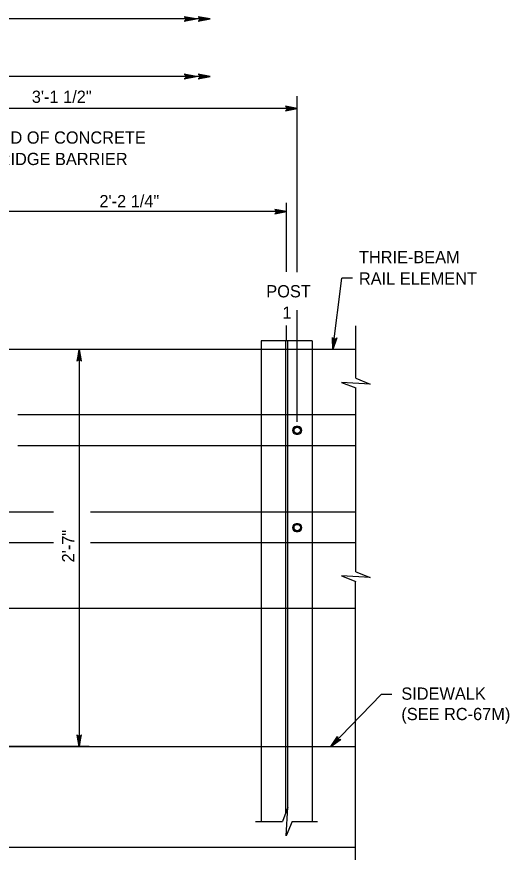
# Model space of a CAD drawing. Extents: x 632007860 to 635435983, y 295418622 to 297794622.
# Drawn here: x 634099282 to 634222140, y 297310346 to 297518534 of the extents above; entities that cross this region are included whole.
import ezdxf

# ---------------------------------------------------------------- set-up
doc = ezdxf.new("R2010")
doc.units = 0
for name, color, linetype in [('8', 7, 'Continuous'), ('S-ABUT', 7, 'Continuous'), ('S-DETL-DIMS', 7, 'Continuous'), ('S-DETL-T120', 7, 'Continuous'), ('S-STEL', 7, 'Continuous')]:
    doc.layers.add(name, color=color, linetype=linetype)

msp = doc.modelspace()

# ---------------------------------------------------------------- linework, layer by layer
at = {"layer": '8'}
msp.add_line((634166587, 297437754), (634166587, 297441621), dxfattribs=at)
at = {"layer": 'S-ABUT'}
for p, q in [((634082642, 297336684), (634183829, 297336684)), ((634082642, 297311656), (634183791, 297311656))]:
    msp.add_line(p, q, dxfattribs=at)
at = {"layer": 'S-DETL-DIMS'}
for p, q in [((634147516, 297517979), (633976958, 297517979)), ((634147516, 297503623), (634026987, 297503623)), ((634169243, 297454921), (634169243, 297498716)), ((634169243, 297495652), (634050388, 297495652)), ((634166587, 297454942), (634166587, 297472123)), ((634166587, 297469963), (634081047, 297469963)), ((634178149, 297435637), (634180372, 297453378)), ((634183019, 297453378), (634180372, 297453378)), ((634169243, 297417621), (634169243, 297445387)), ((634183829, 297428446), (634183829, 297441498)), ((634114872, 297435637), (634114872, 297336684)), ((634183829, 297386578), (634183829, 297426064)), ((634183829, 297380227), (634183829, 297386578)), ((634183791, 297302291), (634183791, 297377846)), ((634177636, 297336700), (634190223, 297349664)), ((634192870, 297349664), (634190223, 297349664)), ((634117326, 297336684), (634084854, 297336684)), ((634158816, 297318017), (634165579, 297318017)), ((634167961, 297318017), (634174312, 297318017))]:
    msp.add_line(p, q, dxfattribs=at)
for points in [[(634144047, 297517979), (634141088, 297518534), (634141202, 297518455), (634141316, 297518376), (634141374, 297518277), (634141433, 297518178), (634141450, 297518079), (634141467, 297517979), (634141450, 297517880), (634141433, 297517781), (634141374, 297517682), (634141316, 297517582), (634141202, 297517503), (634141088, 297517424), (634144047, 297517979), (634141202, 297517503), (634141316, 297517582), (634144047, 297517979), (634141374, 297517682), (634141433, 297517781), (634144047, 297517979), (634141450, 297517880), (634141467, 297517979), (634144047, 297517979), (634141450, 297518079), (634141433, 297518178), (634144047, 297517979), (634141374, 297518277), (634141316, 297518376), (634144047, 297517979), (634141202, 297518455)], [(634147516, 297517979), (634144556, 297518534), (634144670, 297518455), (634144784, 297518376), (634144843, 297518277), (634144902, 297518178), (634144919, 297518079), (634144936, 297517979), (634144919, 297517880), (634144902, 297517781), (634144843, 297517682), (634144784, 297517582), (634144670, 297517503), (634144556, 297517424), (634147516, 297517979), (634144670, 297517503), (634144784, 297517582), (634147516, 297517979), (634144843, 297517682), (634144902, 297517781), (634147516, 297517979), (634144919, 297517880), (634144936, 297517979), (634147516, 297517979), (634144919, 297518079), (634144902, 297518178), (634147516, 297517979), (634144843, 297518277), (634144784, 297518376), (634147516, 297517979), (634144670, 297518455)], [(634144047, 297503623), (634141088, 297504178), (634141202, 297504099), (634141316, 297504020), (634141374, 297503921), (634141433, 297503822), (634141450, 297503722), (634141467, 297503623), (634141450, 297503524), (634141433, 297503425), (634141374, 297503326), (634141316, 297503226), (634141202, 297503147), (634141088, 297503068), (634144047, 297503623), (634141202, 297503147), (634141316, 297503226), (634144047, 297503623), (634141374, 297503326), (634141433, 297503425), (634144047, 297503623), (634141450, 297503524), (634141467, 297503623), (634144047, 297503623), (634141450, 297503722), (634141433, 297503822), (634144047, 297503623), (634141374, 297503921), (634141316, 297504020), (634144047, 297503623), (634141202, 297504099)], [(634147516, 297503623), (634144556, 297504178), (634144670, 297504099), (634144784, 297504020), (634144843, 297503921), (634144902, 297503822), (634144919, 297503722), (634144936, 297503623), (634144919, 297503524), (634144902, 297503425), (634144843, 297503326), (634144784, 297503226), (634144670, 297503147), (634144556, 297503068), (634147516, 297503623), (634144670, 297503147), (634144784, 297503226), (634147516, 297503623), (634144843, 297503326), (634144902, 297503425), (634147516, 297503623), (634144919, 297503524), (634144936, 297503623), (634147516, 297503623), (634144919, 297503722), (634144902, 297503822), (634147516, 297503623), (634144843, 297503921), (634144784, 297504020), (634147516, 297503623), (634144670, 297504099)], [(634169243, 297495652), (634166284, 297496207), (634166398, 297496128), (634166512, 297496049), (634166570, 297495949), (634166629, 297495850), (634166646, 297495751), (634166663, 297495652), (634166646, 297495553), (634166629, 297495453), (634166570, 297495354), (634166512, 297495255), (634166398, 297495176), (634166284, 297495097), (634169243, 297495652), (634166398, 297495176), (634166512, 297495255), (634169243, 297495652), (634166570, 297495354), (634166629, 297495453), (634169243, 297495652), (634166646, 297495553), (634166663, 297495652), (634169243, 297495652), (634166646, 297495751), (634166629, 297495850), (634169243, 297495652), (634166570, 297495949), (634166512, 297496049), (634169243, 297495652), (634166398, 297496128)], [(634166587, 297469963), (634163628, 297470518), (634163742, 297470439), (634163856, 297470360), (634163915, 297470261), (634163974, 297470161), (634163991, 297470062), (634164008, 297469963), (634163991, 297469864), (634163974, 297469765), (634163915, 297469665), (634163856, 297469566), (634163742, 297469487), (634163628, 297469408), (634166587, 297469963), (634163742, 297469487), (634163856, 297469566), (634166587, 297469963), (634163915, 297469665), (634163974, 297469765), (634166587, 297469963), (634163991, 297469864), (634164008, 297469963), (634166587, 297469963), (634163991, 297470062), (634163974, 297470161), (634166587, 297469963), (634163915, 297470261), (634163856, 297470360), (634166587, 297469963), (634163742, 297470439)], [(634178149, 297435637), (634178004, 297438645), (634178066, 297438521), (634178129, 297438397), (634178219, 297438326), (634178310, 297438254), (634178405, 297438223), (634178501, 297438193), (634178602, 297438196), (634178703, 297438200), (634178809, 297438244), (634178915, 297438289), (634179009, 297438391), (634179103, 297438493), (634178149, 297435637), (634179009, 297438391), (634178915, 297438289), (634178149, 297435637), (634178809, 297438244), (634178703, 297438200), (634178149, 297435637), (634178602, 297438196), (634178501, 297438193), (634178149, 297435637), (634178405, 297438223), (634178310, 297438254), (634178149, 297435637), (634178219, 297438326), (634178129, 297438397), (634178149, 297435637), (634178066, 297438521)], [(634114872, 297435637), (634114318, 297432678), (634114397, 297432792), (634114476, 297432906), (634114575, 297432965), (634114674, 297433024), (634114773, 297433041), (634114872, 297433058), (634114972, 297433041), (634115071, 297433024), (634115170, 297432965), (634115269, 297432906), (634115348, 297432792), (634115427, 297432678), (634114872, 297435637), (634115348, 297432792), (634115269, 297432906), (634114872, 297435637), (634115170, 297432965), (634115071, 297433024), (634114872, 297435637), (634114972, 297433041), (634114872, 297433058), (634114872, 297435637), (634114773, 297433041), (634114674, 297433024), (634114872, 297435637), (634114575, 297432965), (634114476, 297432906), (634114872, 297435637), (634114397, 297432792)], [(634183829, 297428446), (634187400, 297426996), (634180257, 297427428), (634183829, 297426064)], [(634183829, 297380227), (634187400, 297378777), (634180257, 297379209), (634183829, 297377846)], [(634114872, 297336684), (634115427, 297339643), (634115348, 297339529), (634115269, 297339415), (634115170, 297339357), (634115071, 297339298), (634114972, 297339281), (634114872, 297339264), (634114773, 297339281), (634114674, 297339298), (634114575, 297339357), (634114476, 297339415), (634114397, 297339529), (634114318, 297339643), (634114872, 297336684), (634114397, 297339529), (634114476, 297339415), (634114872, 297336684), (634114575, 297339357), (634114674, 297339298), (634114872, 297336684), (634114773, 297339281), (634114872, 297339264), (634114872, 297336684), (634114972, 297339281), (634115071, 297339298), (634114872, 297336684), (634115170, 297339357), (634115269, 297339415), (634114872, 297336684), (634115348, 297339529)], [(634177636, 297336700), (634179309, 297339204), (634179285, 297339067), (634179262, 297338930), (634179292, 297338819), (634179322, 297338707), (634179381, 297338626), (634179440, 297338544), (634179523, 297338487), (634179605, 297338430), (634179717, 297338403), (634179829, 297338375), (634179966, 297338402), (634180102, 297338428), (634177636, 297336700), (634179966, 297338402), (634179829, 297338375), (634177636, 297336700), (634179717, 297338403), (634179605, 297338430), (634177636, 297336700), (634179523, 297338487), (634179440, 297338544), (634177636, 297336700), (634179381, 297338626), (634179322, 297338707), (634177636, 297336700), (634179292, 297338819), (634179262, 297338930), (634177636, 297336700), (634179285, 297339067)], [(634167961, 297318017), (634166511, 297314445), (634166943, 297321589), (634165579, 297318017)]]:
    msp.add_lwpolyline(points, dxfattribs=at)
at = {"layer": 'S-STEL'}
for p, q in [((634172945, 297437754), (634160230, 297437754)), ((634160230, 297437754), (634160230, 297435637)), ((634166323, 297437754), (634166323, 297319966)), ((634166852, 297437754), (634166852, 297321350)), ((634172945, 297437754), (634172945, 297435637)), ((634183829, 297435637), (633978895, 297435637)), ((634160230, 297435637), (634160230, 297371082)), ((634172945, 297435637), (634172945, 297371082)), ((634183829, 297419301), (634099546, 297419301)), ((634169479, 297416418), (634169006, 297416418)), ((634169479, 297416418), (634169006, 297416418)), ((634168060, 297415472), (634168060, 297415455)), ((634168060, 297415472), (634168060, 297415455)), ((634169006, 297414509), (634169479, 297414509)), ((634169006, 297414509), (634169479, 297414509)), ((634170425, 297415455), (634170425, 297415472)), ((634170425, 297415455), (634170425, 297415472)), ((634183829, 297411605), (634099546, 297411605)), ((634101741, 297395114), (634007530, 297395114)), ((634108473, 297395114), (634101741, 297395114)), ((634183829, 297395114), (634117676, 297395114)), ((634168060, 297391264), (634168060, 297391247)), ((634169479, 297392210), (634169006, 297392210)), ((634170425, 297391247), (634170425, 297391264)), ((634169006, 297390301), (634169479, 297390301)), ((634101741, 297387419), (634051221, 297387419)), ((634108473, 297387419), (634101741, 297387419)), ((634183829, 297387419), (634117676, 297387419)), ((634183829, 297371082), (633978895, 297371082)), ((634160230, 297371082), (634160230, 297336684)), ((634172945, 297371082), (634172945, 297336684)), ((634160230, 297336684), (634160230, 297318017)), ((634172945, 297336684), (634172945, 297318017))]:
    msp.add_line(p, q, dxfattribs=at)
for centre in [(634169243, 297415464), (634169243, 297391256)]:
    msp.add_circle(centre, 794, dxfattribs=at)
for centre, start, end in [((634169006, 297415472), 90, 180), ((634169006, 297415472), 90, 180), ((634169479, 297415472), 0, 90), ((634169479, 297415472), 0, 90), ((634169006, 297415455), 180, 270), ((634169006, 297415455), 180, 270), ((634169479, 297415455), 270, 360), ((634169479, 297415455), 270, 360), ((634169006, 297391264), 90, 180), ((634169006, 297391247), 180, 270), ((634169479, 297391264), 0, 90), ((634169479, 297391247), 270, 360)]:
    msp.add_arc(centre, 946, start, end, dxfattribs=at)

# ---------------------------------------------------------------- texts
at = {"layer": 'S-DETL-T120'}
for s, height, p in [('3\'-1 1/2"', 3048, (634103057, 297497066)), ('END OF CONCRETE', 3048.01, (634092072, 297486904)), ('BRIDGE BARRIER', 3048.01, (634092072, 297481570)), ('2\'-2 1/4"', 3048, (634119920, 297471064)), ('THRIE-BEAM ', 3048.01, (634184631, 297457123)), ('RAIL ELEMENT', 3048.01, (634184631, 297451789)), ('POST', 3048, (634161534, 297448606)), ('1', 3048, (634165554, 297443272)), ('SIDEWALK', 3048, (634195217, 297348356)), ('(SEE RC-67M)', 3048.01, (634195217, 297343275))]:
    msp.add_text(s, height=height, dxfattribs=at).set_placement(p)
msp.add_text('2\'-7"', height=3048.1, rotation=90, dxfattribs=at).set_placement((634113631, 297382563))

doc.saveas('drawing.dxf')
